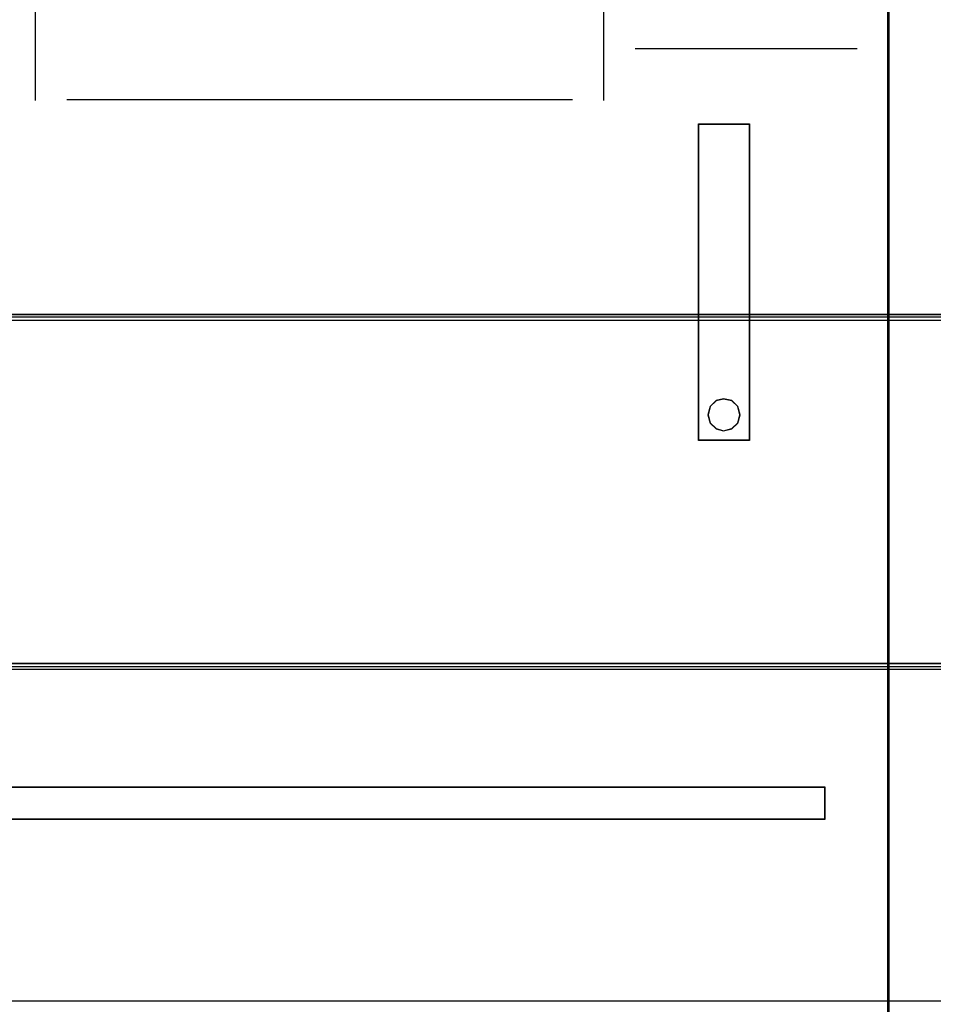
# Model space of a CAD drawing. Header units: millimetres. Extents: x -1290 to 1795, y -4192 to -1311.
# Tile 386 of 656: x 1435.21 to 1438.1, y -3659.4 to -3656.29. Entities that reach past the tile are written whole.
import ezdxf

# ---------------------------------------------------------------- set-up
doc = ezdxf.new("R2010")
doc.units = ezdxf.units.MM
doc.layers.add('30', color=7, linetype='Continuous')
doc.layers.add('45', color=7, linetype='Continuous')
doc.layers.add('Aparatura', color=7, linetype='Continuous', lineweight=13)

# ---------------------------------------------------------------- blocks, each defined once
blk = doc.blocks.new('*D190')
at = {"layer": '45', "color": 7}
for points in [[(351.547912, -83.666358), (369.545417, -83.666358), (369.545417, -83.666358), (387.537078, -83.666358), (387.537078, -83.666358), (387.537078, -166.644258), (387.537078, -166.644258), (369.545417, -166.644258), (369.545417, -166.644258), (351.547912, -166.644258), (351.547912, -166.644258), (333.55625, -166.644258), (333.55625, -166.644258), (333.55625, -83.666358), (333.55625, -83.666358), (351.547912, -83.666358), (351.547912, -83.666358)], [(384.528792, -133.650946), (385.334583, -133.650946), (385.334583, -133.650946), (385.334583, -138.661793), (385.334583, -138.661793), (384.528792, -138.661793), (384.528792, -138.661793), (384.528792, -133.650946), (384.528792, -133.650946)], [(384.532374, -133.656332), (385.329211, -133.656332), (385.329211, -138.656407), (384.532374, -138.656407), (384.532374, -133.656332)], [(346.454277, -144.152001), (346.454277, -144.649315), (386.527154, -144.649315), (386.527154, -144.152001), (346.454277, -144.152001)]]:
    blk.add_lwpolyline(points, close=True, dxfattribs=at)
at = {"layer": '45', "color": 59}
blk.add_lwpolyline([(351.549703, -83.671744), (369.543626, -83.671744), (387.531706, -83.671744), (387.531706, -166.640667), (369.543626, -166.640667), (351.549703, -166.640667), (333.561622, -166.640667), (333.561622, -83.671744), (351.549703, -83.671744)], close=True, dxfattribs=at)
at = {"layer": '45', "color": 7}
for points in [[(374.030232, -131.652712), (374.030232, -133.277512)], [(383.02644, -131.652712), (383.02644, -133.277512)]]:
    blk.add_lwpolyline(points, dxfattribs=at)
at = {"layer": '45', "color": 251}
for points in [[(383.52424, -132.458828), (387.039279, -132.458828)], [(374.533404, -133.264944), (382.535803, -133.264944)]]:
    blk.add_lwpolyline(points, dxfattribs=at)
at = {"layer": '45', "color": 255}
for points in [[(385.18775, -138.253064), (385.151896, -138.122024), (385.056283, -138.026722), (384.924817, -138.002896), (384.805301, -138.026722), (384.709689, -138.122024), (384.673835, -138.253064), (384.709689, -138.384104), (384.805301, -138.473449), (384.924817, -138.509188), (385.056283, -138.473449), (385.151896, -138.384104), (385.18775, -138.253064)], [(385.182378, -138.253106), (385.147273, -138.123925), (385.05366, -138.029975), (384.924942, -138.006487), (384.807925, -138.029975), (384.714312, -138.123925), (384.679207, -138.253106), (384.714312, -138.382287), (384.807925, -138.470366), (384.924942, -138.505597), (385.05366, -138.470366), (385.147273, -138.382287), (385.182378, -138.253106)]]:
    blk.add_lwpolyline(points, close=True, dxfattribs=at)
at = {"layer": '45', "color": 1}
blk.add_lwpolyline([(346.448905, -144.146615), (346.448905, -144.654701), (346.448905, -144.654701), (386.530735, -144.654701), (386.530735, -144.654701), (386.530735, -144.146615), (386.530735, -144.146615), (346.448905, -144.146615), (346.448905, -144.146615)], close=True, dxfattribs=at)
blk = doc.blocks.new('*F192')
at = {"layer": '45', "color": 7}
for points in [[(387.524544, -83.671744), (405.525913, -83.671744), (405.525913, -83.671744), (405.525913, -166.633485), (405.525913, -166.633485), (387.524544, -166.633485), (387.524544, -166.633485), (387.524544, -83.671744), (387.524544, -83.671744)], [(387.529916, -83.67713), (405.522331, -83.67713), (405.522331, -166.628099), (387.529916, -166.628099), (387.529916, -83.67713)]]:
    blk.add_lwpolyline(points, close=True, dxfattribs=at)
blk = doc.blocks.new('*U203')
at = {"layer": '30', "color": 7}
for points in [[(764.797637, -262.566695), (117.203183, -262.566695), (117.203183, -264.08627), (117.203183, -285.154976), (117.203183, -286.633482), (764.797637, -286.633482), (764.797637, -285.154976), (764.797637, -264.08627), (764.797637, -262.566695)], [(117.203183, -286.545509), (764.797637, -286.545509), (117.203183, -286.545509)], [(764.797637, -286.545509), (117.203183, -286.545509), (117.203183, -288.04212), (117.203183, -289.621877), (117.203183, -292.157801), (764.797637, -292.157801), (764.797637, -289.621877), (764.797637, -288.04212), (764.797637, -286.545509)], [(764.754661, -286.588598), (117.246158, -286.588598), (117.246158, -288.062228), (117.246158, -289.617727), (117.246158, -292.114713), (764.754661, -292.114713), (764.754661, -289.617727), (764.754661, -288.062228), (764.754661, -286.588598)], [(117.203183, -292.069829), (764.797637, -292.069829), (117.203183, -292.069829)]]:
    blk.add_lwpolyline(points, close=True, dxfattribs=at)

msp = doc.modelspace()

# ---------------------------------------------------------------- linework, layer by layer
at = {"layer": 'Aparatura', "color": 7, "lineweight": 13}
msp.add_lwpolyline([(1542.0388, -3659.3921), (1412.53, -3659.3921), (1412.53, -3650.4182), (1542.0388, -3650.4182), (1542.0388, -3659.3921)], close=True, dxfattribs=at)
msp.add_lwpolyline([(1412.53, -3659.3917), (1542.0388, -3659.3917)], dxfattribs=at)

# ---------------------------------------------------------------- block references
at = {"layer": 'Aparatura', "color": 7, "lineweight": 13, "xscale": 0.2, "yscale": 0.2, "zscale": 0.2}
for name, p in [('*D190', (1360.4545, -3629.8859)), ('*F192', (1360.4545, -3629.8859)), ('*U203', (1388.9844, -3599.9102))]:
    msp.add_blockref(name, p, dxfattribs=at)

doc.saveas('drawing.dxf')
